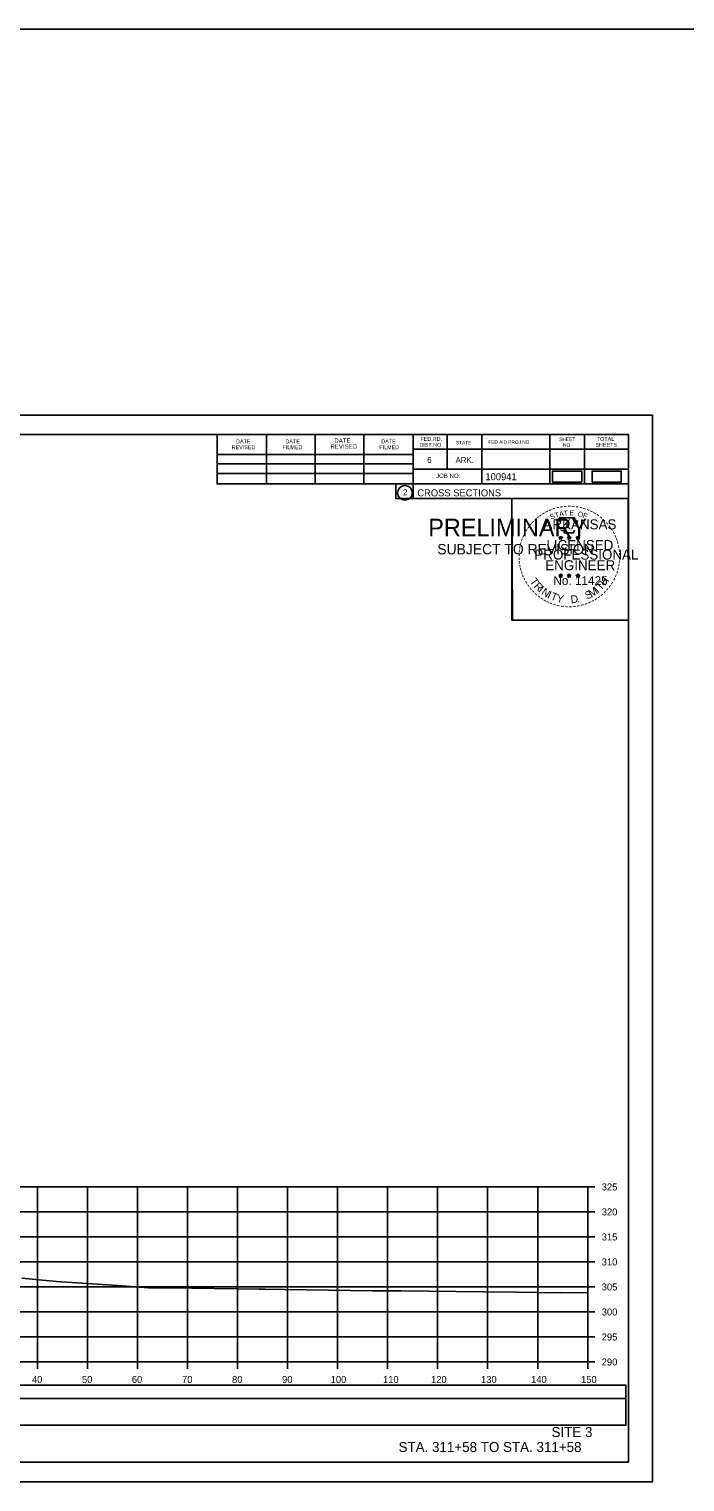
# Model space of a CAD drawing. Extents: x 1370538 to 1372872, y 376220 to 381127.
# Drawn here: x 1370746.9 to 1370878, y 378277.5 to 378568.1 of the extents above; entities that cross this region are included whole.
import ezdxf

# ---------------------------------------------------------------- set-up
doc = ezdxf.new("R2010")
doc.units = 0
for name, color, linetype in [('Default', 7, 'Continuous'), ('R_Border Notes', 7, 'Continuous'), ('R_Border PE', 7, 'Continuous'), ('R_Border Prem', 7, 'Continuous'), ('R_Dimension', 7, 'Continuous'), ('R_Grid', 7, 'Continuous'), ('R_Horz Alg Annot', 7, 'Continuous'), ('R_No Plot', 7, 'Continuous'), ('R_Proposed Road', 7, 'Continuous'), ('T_Indications', 7, 'Continuous'), ('T_Notes', 7, 'Continuous')]:
    doc.layers.add(name, color=color, linetype=linetype)

msp = doc.modelspace()

# ---------------------------------------------------------------- linework, layer by layer
at = {"layer": 'Default'}
for points in [[(1370851.6, 378477.48), (1370857.43, 378477.48), (1370857.43, 378479.67), (1370851.6, 378479.67)], [(1370859.47, 378477.48), (1370865.3, 378477.48), (1370865.3, 378479.67), (1370859.47, 378479.67)]]:
    msp.add_lwpolyline(points, close=True, dxfattribs=at)
at = {"layer": 'R_Border Notes'}
for p, q in [((1370550.61, 378486.99), (1370866.79, 378486.99)), ((1370784.53, 378477.11), (1370784.53, 378486.99)), ((1370794.39, 378477.11), (1370794.39, 378486.79)), ((1370804.15, 378477.11), (1370804.15, 378486.79)), ((1370813.83, 378477.11), (1370813.83, 378486.79)), ((1370823.69, 378486.99), (1370823.69, 378474.19)), ((1370830.53, 378486.99), (1370830.53, 378480.05)), ((1370837.47, 378486.99), (1370837.47, 378477.11)), ((1370851.05, 378486.99), (1370851.05, 378477.11)), ((1370857.99, 378486.99), (1370857.99, 378477.11)), ((1370866.79, 378281.53), (1370866.79, 378486.99)), ((1370866.79, 378484.05), (1370823.69, 378484.05)), ((1370866.79, 378484.07), (1370866.79, 378484.07)), ((1370784.53, 378482.97), (1370823.69, 378482.97)), ((1370784.53, 378481.11), (1370823.69, 378481.11)), ((1370784.53, 378477.11), (1370784.53, 378479.17)), ((1370784.53, 378479.17), (1370823.69, 378479.17)), ((1370866.79, 378480.05), (1370823.69, 378480.05)), ((1370826.65, 378480.05), (1370866.79, 378480.05)), ((1370866.79, 378477.11), (1370784.53, 378477.11)), ((1370823.69, 378474.19), (1370866.79, 378474.19)), ((1370866.79, 378281.53), (1370550.61, 378281.53))]:
    msp.add_line(p, q, dxfattribs=at)
msp.add_circle((1370822.07, 378475.32), 1.47, dxfattribs=at)
at = {"layer": 'R_Border Prem'}
for p, q in [((1370858.61, 378301.53), (1370858.61, 378336.53)), ((1370860.01, 378336.53), (1370858.61, 378336.53)), ((1370860.01, 378331.53), (1370858.61, 378331.53)), ((1370860.01, 378326.53), (1370858.61, 378326.53)), ((1370860.01, 378321.53), (1370858.61, 378321.53)), ((1370860.01, 378316.53), (1370858.61, 378316.53)), ((1370860.01, 378311.53), (1370858.61, 378311.53)), ((1370860.01, 378306.53), (1370858.61, 378306.53)), ((1370558.61, 378301.53), (1370858.61, 378301.53)), ((1370748.61, 378300.13), (1370748.61, 378301.53)), ((1370758.61, 378300.13), (1370758.61, 378301.53)), ((1370768.61, 378300.13), (1370768.61, 378301.53)), ((1370778.61, 378300.13), (1370778.61, 378301.53)), ((1370788.61, 378300.13), (1370788.61, 378301.53)), ((1370798.61, 378300.13), (1370798.61, 378301.53)), ((1370808.61, 378300.13), (1370808.61, 378301.53)), ((1370818.61, 378300.13), (1370818.61, 378301.53)), ((1370828.61, 378300.13), (1370828.61, 378301.53)), ((1370838.61, 378300.13), (1370838.61, 378301.53)), ((1370848.61, 378300.13), (1370848.61, 378301.53)), ((1370858.61, 378300.13), (1370858.61, 378301.53)), ((1370860.01, 378301.53), (1370858.61, 378301.53))]:
    msp.add_line(p, q, dxfattribs=at)
at = {"layer": 'R_Dimension'}
msp.add_lwpolyline([(1370745.53, 378318.32), (1370752.4, 378317.65), (1370764.6, 378316.84), (1370770.84, 378316.39), (1370773.57, 378316.37), (1370774.95, 378316.34), (1370792.94, 378316.11), (1370794.17, 378316.08), (1370797.97, 378316.03), (1370815.62, 378315.79), (1370821.37, 378315.74), (1370837.81, 378315.53), (1370844.44, 378315.47), (1370853.03, 378315.38), (1370853.24, 378315.4), (1370858.61, 378315.34)], dxfattribs=at)
at = {"layer": 'R_Grid'}
for p, q in [((1370558.61, 378336.53), (1370858.61, 378336.53)), ((1370748.61, 378301.53), (1370748.61, 378336.53)), ((1370758.61, 378301.53), (1370758.61, 378336.53)), ((1370768.61, 378301.53), (1370768.61, 378336.53)), ((1370778.61, 378301.53), (1370778.61, 378336.53)), ((1370788.61, 378301.53), (1370788.61, 378336.53)), ((1370798.61, 378301.53), (1370798.61, 378336.53)), ((1370808.61, 378301.53), (1370808.61, 378336.53)), ((1370818.61, 378301.53), (1370818.61, 378336.53)), ((1370828.61, 378301.53), (1370828.61, 378336.53)), ((1370838.61, 378301.53), (1370838.61, 378336.53)), ((1370848.61, 378301.53), (1370848.61, 378336.53)), ((1370858.61, 378301.53), (1370858.61, 378336.53)), ((1370558.61, 378331.53), (1370858.61, 378331.53)), ((1370558.61, 378326.53), (1370858.61, 378326.53)), ((1370558.61, 378321.53), (1370858.61, 378321.53)), ((1370558.61, 378316.53), (1370858.61, 378316.53)), ((1370558.61, 378311.53), (1370858.61, 378311.53)), ((1370558.61, 378306.53), (1370858.61, 378306.53)), ((1370558.61, 378301.53), (1370858.61, 378301.53))]:
    msp.add_line(p, q, dxfattribs=at)
at = {"layer": 'R_Horz Alg Annot'}
for points in [[(1370551.13, 378294.21), (1370866.25, 378294.21), (1370866.25, 378296.92), (1370551.13, 378296.92)], [(1370551.13, 378288.89), (1370866.25, 378288.89), (1370866.25, 378294.21), (1370551.13, 378294.21)]]:
    msp.add_lwpolyline(points, close=True, dxfattribs=at)
at = {"layer": 'R_No Plot'}
for p, q in [((1370538.2, 378568.06), (1372871.58, 378568.06)), ((1370538.21, 378490.88), (1370871.54, 378490.88)), ((1370842.82, 378451.73), (1370842.82, 378451.73)), ((1370538.21, 378277.55), (1370871.54, 378277.55))]:
    msp.add_line(p, q, dxfattribs=at)
for points in [[(1370538.2, 378490.88), (1370871.54, 378490.88), (1370871.54, 378277.54), (1370538.2, 378277.54)], [(1370784.53, 378486.99), (1370784.53, 378477.11), (1370820.26, 378477.11), (1370820.26, 378474.19), (1370843.46, 378474.19), (1370843.46, 378449.85), (1370866.79, 378449.85), (1370866.79, 378281.53), (1370550.61, 378281.53), (1370550.61, 378486.99)], [(1370843.46, 378474.19), (1370866.67, 378474.19), (1370866.79, 378449.85), (1370843.58, 378449.85)]]:
    msp.add_lwpolyline(points, close=True, dxfattribs=at)
at = {"layer": 'T_Indications'}
for p, q in [((1370852.87, 378466.44), (1370853.22, 378466.33)), ((1370852.87, 378466.44), (1370853.12, 378466.4)), ((1370852.87, 378466.44), (1370853.11, 378466.32)), ((1370853, 378466.03), (1370853.22, 378466.33)), ((1370853, 378466.03), (1370853.13, 378466.28)), ((1370853, 378466.03), (1370853.22, 378466.25)), ((1370853.22, 378466.69), (1370853.18, 378466.44)), ((1370853.22, 378466.33), (1370853.22, 378466.69)), ((1370853.22, 378466.69), (1370853.27, 378466.44)), ((1370853.57, 378466.44), (1370853.22, 378466.33)), ((1370853.43, 378466.03), (1370853.22, 378466.33)), ((1370853.43, 378466.03), (1370853.22, 378466.25)), ((1370853.57, 378466.44), (1370853.28, 378466.39)), ((1370853.43, 378466.03), (1370853.3, 378466.32)), ((1370853.57, 378466.44), (1370853.36, 378466.34)), ((1370854.54, 378466.44), (1370854.89, 378466.33)), ((1370854.54, 378466.44), (1370854.79, 378466.4)), ((1370854.54, 378466.44), (1370854.78, 378466.32)), ((1370854.67, 378466.03), (1370854.89, 378466.33)), ((1370854.67, 378466.03), (1370854.8, 378466.28)), ((1370854.67, 378466.03), (1370854.89, 378466.25)), ((1370854.89, 378466.69), (1370854.85, 378466.44)), ((1370854.89, 378466.33), (1370854.89, 378466.69)), ((1370854.89, 378466.69), (1370854.94, 378466.44)), ((1370855.24, 378466.44), (1370854.89, 378466.33)), ((1370855.1, 378466.03), (1370854.89, 378466.33)), ((1370855.1, 378466.03), (1370854.89, 378466.25)), ((1370855.24, 378466.44), (1370854.95, 378466.39)), ((1370855.1, 378466.03), (1370854.97, 378466.32)), ((1370855.24, 378466.44), (1370855.03, 378466.34)), ((1370856.31, 378466.43), (1370856.65, 378466.32)), ((1370856.31, 378466.43), (1370856.56, 378466.38)), ((1370856.31, 378466.43), (1370856.54, 378466.31)), ((1370856.44, 378466.02), (1370856.65, 378466.32)), ((1370856.44, 378466.02), (1370856.56, 378466.26)), ((1370856.44, 378466.02), (1370856.65, 378466.24)), ((1370856.65, 378466.68), (1370856.61, 378466.43)), ((1370856.65, 378466.32), (1370856.65, 378466.68)), ((1370856.65, 378466.68), (1370856.7, 378466.43)), ((1370857, 378466.43), (1370856.65, 378466.32)), ((1370856.87, 378466.02), (1370856.65, 378466.32)), ((1370856.87, 378466.02), (1370856.65, 378466.23)), ((1370857, 378466.43), (1370856.72, 378466.38)), ((1370856.87, 378466.02), (1370856.73, 378466.31)), ((1370857, 378466.43), (1370856.8, 378466.33)), ((1370852.87, 378458.87), (1370853.22, 378458.76)), ((1370852.87, 378458.87), (1370853.12, 378458.82)), ((1370852.87, 378458.87), (1370853.1, 378458.75)), ((1370853, 378458.46), (1370853.22, 378458.76)), ((1370853, 378458.46), (1370853.13, 378458.7)), ((1370853, 378458.46), (1370853.21, 378458.68)), ((1370853.22, 378459.12), (1370853.18, 378458.87)), ((1370853.43, 378458.46), (1370853.21, 378458.67)), ((1370853.22, 378458.76), (1370853.22, 378459.12)), ((1370853.22, 378459.12), (1370853.27, 378458.87)), ((1370853.56, 378458.87), (1370853.22, 378458.76)), ((1370853.43, 378458.46), (1370853.22, 378458.76)), ((1370853.56, 378458.87), (1370853.28, 378458.82)), ((1370853.43, 378458.46), (1370853.29, 378458.75)), ((1370853.56, 378458.87), (1370853.36, 378458.77)), ((1370854.54, 378458.87), (1370854.89, 378458.76)), ((1370854.54, 378458.87), (1370854.79, 378458.82)), ((1370854.54, 378458.87), (1370854.77, 378458.75)), ((1370854.67, 378458.46), (1370854.89, 378458.76)), ((1370854.67, 378458.46), (1370854.8, 378458.7)), ((1370854.67, 378458.46), (1370854.88, 378458.68)), ((1370854.89, 378459.12), (1370854.84, 378458.87)), ((1370855.1, 378458.46), (1370854.88, 378458.67)), ((1370854.89, 378458.76), (1370854.89, 378459.12)), ((1370854.89, 378459.12), (1370854.93, 378458.87)), ((1370855.23, 378458.87), (1370854.89, 378458.76)), ((1370855.1, 378458.46), (1370854.89, 378458.76)), ((1370855.23, 378458.87), (1370854.95, 378458.82)), ((1370855.1, 378458.46), (1370854.96, 378458.75)), ((1370855.23, 378458.87), (1370855.03, 378458.77)), ((1370856.3, 378458.86), (1370856.65, 378458.75)), ((1370856.3, 378458.86), (1370856.56, 378458.81)), ((1370856.3, 378458.86), (1370856.54, 378458.74)), ((1370856.44, 378458.45), (1370856.65, 378458.75)), ((1370856.44, 378458.45), (1370856.56, 378458.69)), ((1370856.44, 378458.45), (1370856.65, 378458.67)), ((1370856.65, 378459.11), (1370856.61, 378458.86)), ((1370856.65, 378458.75), (1370856.65, 378459.11)), ((1370856.65, 378459.11), (1370856.7, 378458.86)), ((1370857, 378458.86), (1370856.65, 378458.75)), ((1370856.87, 378458.45), (1370856.65, 378458.75)), ((1370856.87, 378458.45), (1370856.65, 378458.66)), ((1370857, 378458.86), (1370856.71, 378458.81)), ((1370856.87, 378458.45), (1370856.73, 378458.74)), ((1370857, 378458.86), (1370856.8, 378458.76))]:
    msp.add_line(p, q, dxfattribs=at)
for points in [[(1370852.91, 378470.32), (1370853.18, 378469.49)], [(1370856.42, 378469.4), (1370856.57, 378469.68), (1370855.88, 378469.66), (1370856.03, 378470.32), (1370852.91, 378470.32)], [(1370853.22, 378466.69), (1370853.43, 378466.03), (1370852.87, 378466.44), (1370853.57, 378466.44), (1370853, 378466.03), (1370853.22, 378466.69)], [(1370853.4, 378467.9), (1370853.4, 378467.81), (1370853.97, 378467.79), (1370853.91, 378467.32), (1370855.78, 378467.32), (1370855.98, 378467.85)], [(1370854.89, 378466.69), (1370855.1, 378466.03), (1370854.54, 378466.44), (1370855.24, 378466.44), (1370854.67, 378466.03), (1370854.89, 378466.69)], [(1370856.65, 378466.68), (1370856.87, 378466.02), (1370856.31, 378466.43), (1370857, 378466.43), (1370856.44, 378466.02), (1370856.65, 378466.68)], [(1370853.22, 378459.12), (1370853.43, 378458.46), (1370852.87, 378458.87), (1370853.56, 378458.87), (1370853, 378458.46), (1370853.22, 378459.12)], [(1370854.89, 378459.12), (1370855.1, 378458.46), (1370854.54, 378458.87), (1370855.23, 378458.87), (1370854.67, 378458.46), (1370854.89, 378459.12)], [(1370856.65, 378459.11), (1370856.87, 378458.45), (1370856.3, 378458.86), (1370857, 378458.86), (1370856.44, 378458.45), (1370856.65, 378459.11)]]:
    msp.add_lwpolyline(points, dxfattribs=at)
for centre, radius in [((1370853.22, 378466.33), 0.172), ((1370853.22, 378466.33), 0.145), ((1370853.22, 378466.33), 0.116), ((1370853.22, 378466.33), 0.0991), ((1370853.22, 378466.33), 0.0747), ((1370853.22, 378466.33), 0.0495), ((1370853.22, 378466.33), 0.0296), ((1370854.89, 378466.33), 0.172), ((1370854.89, 378466.33), 0.145), ((1370854.89, 378466.33), 0.116), ((1370854.89, 378466.33), 0.0991), ((1370854.89, 378466.33), 0.0747), ((1370854.89, 378466.33), 0.0495), ((1370854.89, 378466.33), 0.0296), ((1370856.65, 378466.32), 0.172), ((1370856.65, 378466.32), 0.145), ((1370856.65, 378466.32), 0.116), ((1370856.65, 378466.32), 0.0991), ((1370856.65, 378466.32), 0.0747), ((1370856.65, 378466.32), 0.0495), ((1370856.65, 378466.32), 0.0296), ((1370853.22, 378458.76), 0.172), ((1370853.22, 378458.76), 0.145), ((1370853.22, 378458.76), 0.116), ((1370853.22, 378458.76), 0.0991), ((1370853.22, 378458.76), 0.0747), ((1370853.22, 378458.76), 0.0495), ((1370853.22, 378458.76), 0.0296), ((1370854.88, 378458.76), 0.172), ((1370854.88, 378458.76), 0.145), ((1370854.88, 378458.76), 0.116), ((1370854.88, 378458.76), 0.0991), ((1370854.88, 378458.76), 0.0747), ((1370854.88, 378458.76), 0.0495), ((1370854.88, 378458.76), 0.0296), ((1370856.65, 378458.75), 0.172), ((1370856.65, 378458.75), 0.145), ((1370856.65, 378458.75), 0.116), ((1370856.65, 378458.75), 0.0991), ((1370856.65, 378458.75), 0.0747), ((1370856.65, 378458.75), 0.0495), ((1370856.65, 378458.75), 0.0296)]:
    msp.add_circle(centre, radius, dxfattribs=at)

# ---------------------------------------------------------------- texts
at = {"layer": 'R_Border Notes'}
for s, height, p in [('REVISED', 0.782, (1370787.45, 378484.05)), ('DATE', 0.782, (1370788.33, 378485.23)), ('FILMED', 0.782, (1370797.61, 378484.05)), ('DATE', 0.782, (1370798.19, 378485.23)), ('REVISED', 0.879, (1370807.19, 378484.15)), ('DATE', 0.879, (1370807.97, 378485.33)), ('FILMED', 0.782, (1370816.95, 378484.05)), ('DATE', 0.782, (1370817.35, 378485.23)), ('DIST.NO.', 0.782, (1370824.97, 378484.53)), ('FED.RD.', 0.782, (1370825.17, 378485.71)), ('STATE', 0.684, (1370832.29, 378485.03)), ('FED.AID PROJ.NO.', 0.684, (1370838.75, 378485.13)), ('SHEET', 0.684, (1370852.91, 378485.71)), ('NO.', 0.684, (1370853.69, 378484.53)), ('SHEETS', 0.782, (1370860.15, 378484.53)), ('TOTAL', 0.782, (1370860.43, 378485.71)), ('6', 1.17, (1370826.53, 378481.31)), ('ARK.', 1.172, (1370832.19, 378481.31)), ('JOB NO.', 0.879, (1370828.29, 378478.29)), ('100941', 1.4, (1370838.16, 378477.85)), ('2', 1.17, (1370821.69, 378474.84)), ('CROSS SECTIONS', 1.4, (1370824.55, 378474.62))]:
    msp.add_text(s, height=height, rotation=360, dxfattribs=at).set_placement(p)
at = {"layer": 'R_Border PE'}
for s, p in [('325', (1370861.41, 378335.83)), ('320', (1370861.41, 378330.83)), ('315', (1370861.41, 378325.83)), ('310', (1370861.41, 378320.83)), ('305', (1370861.41, 378315.83)), ('300', (1370861.41, 378310.83)), ('295', (1370861.41, 378305.83)), ('290', (1370861.41, 378300.83)), ('40', (1370747.52, 378297.33)), ('50', (1370757.52, 378297.33)), ('60', (1370767.49, 378297.33)), ('70', (1370777.52, 378297.33)), ('80', (1370787.52, 378297.33)), ('90', (1370797.52, 378297.33)), ('100', (1370807.23, 378297.33)), ('110', (1370817.69, 378297.33)), ('120', (1370827.29, 378297.33)), ('130', (1370837.29, 378297.33)), ('140', (1370847.29, 378297.33)), ('150', (1370857.29, 378297.33))]:
    msp.add_text(s, height=1.4, dxfattribs=at).set_placement(p)
at = {"layer": 'R_Proposed Road'}
for s, p in [('SITE 3', (1370851.38, 378286.53)), ('STA. 311+58 TO STA. 311+58', (1370820.8, 378283.53))]:
    msp.add_text(s, height=2, dxfattribs=at).set_placement(p)
at = {"layer": 'T_Indications'}
for s, height, rotation, p in [('-', 1.6, 24.3072, (1370851.03, 378471.18)), ('-', 1.6, 19.1761, (1370851.66, 378471.45)), ('-', 1.6, 13.6301, (1370852.41, 378471.69)), ('-', 1.6, 10.2193, (1370853.09, 378471.85)), ('-', 1.6, 5.8968, (1370853.82, 378471.96)), ('-', 1.6, 0.1862, (1370854.59, 378472.03)), ('-', 1.6, 357.743, (1370855.31, 378472.02)), ('-', 1.6, 352.1617, (1370856.06, 378471.96)), ('-', 1.6, 347.2049, (1370856.78, 378471.85)), ('-', 1.6, 342.3362, (1370857.41, 378471.69)), ('-', 1.6, 337.8551, (1370858.15, 378471.47)), ('-', 1.6, 50.6142, (1370847.46, 378468.34)), ('-', 1.6, 48.423, (1370847.86, 378468.82)), ('-', 1.6, 42.9622, (1370848.31, 378469.3)), ('-', 1.6, 38.9507, (1370848.74, 378469.72)), ('-', 1.6, 36.2317, (1370849.22, 378470.09)), ('-', 1.6, 34.0636, (1370849.8, 378470.49)), ('ARKANSAS', 2, 360, (1370849.77, 378468.03)), ('-', 1.6, 28.7918, (1370850.39, 378470.86)), ('S', 1, 21.594, (1370851.27, 378470)), ('T', 1, 16.4036, (1370852.18, 378470.33)), ('A', 1, 11.2132, (1370853.01, 378470.58)), ('T', 1, 6.0228, (1370853.86, 378470.74)), ('E', 1, 0.8323, (1370854.96, 378470.85)), ('O', 1, 350.4515, (1370856.57, 378470.64)), ('F', 1, 340.0707, (1370857.52, 378470.42)), ('-', 1.6, 334.1211, (1370858.78, 378471.2)), ('-', 1.6, 329.6409, (1370859.36, 378470.92)), ('-', 1.6, 325.8627, (1370860, 378470.55)), ('-', 1.6, 320.5297, (1370860.61, 378470.13)), ('-', 1.6, 315.5786, (1370861.21, 378469.64)), ('-', 1.6, 309.8797, (1370861.78, 378469.09)), ('-', 1.6, 72.3945, (1370845.93, 378465.39)), ('-', 1.6, 67.7743, (1370846.15, 378466.02)), ('-', 1.6, 62.8713, (1370846.41, 378466.63)), ('-', 1.6, 58.0706, (1370846.72, 378467.24)), ('-', 1.6, 54.2325, (1370847.05, 378467.77)), ('DWB', 0.01, 360, (1370853.21, 378466.32)), ('DWB', 0.01, 360, (1370854.88, 378466.32)), ('DWB', 0.01, 360, (1370856.64, 378466.31)), ('-', 1.6, 306.6522, (1370862.3, 378468.49)), ('-', 1.4, 303.6753, (1370862.79, 378467.92)), ('-', 1.6, 299.6684, (1370863.11, 378467.31)), ('-', 1.6, 294.6628, (1370863.43, 378466.7)), ('-', 1.6, 290.5728, (1370863.69, 378466.12)), ('-', 1.6, 85.1863, (1370845.52, 378463.27)), ('-', 1.6, 81.2013, (1370845.6, 378463.96)), ('-', 1.6, 75.461, (1370845.73, 378464.67)), ('PROFESSIONAL', 2, 360, (1370847.94, 378461.98)), ('LICENSED', 2, 360, (1370850.36, 378463.88)), ('-', 1.6, 285.1233, (1370863.92, 378465.54)), ('-', 1.6, 280.5493, (1370864.12, 378464.8)), ('-', 1.6, 276.5962, (1370864.28, 378464.03)), ('-', 1.6, 94.1959, (1370845.53, 378461.84)), ('-', 1.6, 89.0622, (1370845.5, 378462.57)), ('-', 1.6, 98.9479, (1370845.61, 378461.18)), ('-', 1.6, 101.7149, (1370845.74, 378460.44)), ('ENGINEER', 2, 360, (1370850.13, 378459.85)), ('-', 1.6, 255.7626, (1370864.18, 378460.68)), ('-', 1.6, 260.9953, (1370864.29, 378461.36)), ('-', 1.6, 263.5172, (1370864.36, 378462.01)), ('-', 1.6, 274.3301, (1370864.34, 378463.31)), ('-', 1.6, 269.9407, (1370864.38, 378462.68)), ('-', 1.6, 105.4578, (1370845.9, 378459.85)), ('-', 1.6, 109.0874, (1370846.12, 378459.22)), ('-', 1.6, 114.0643, (1370846.37, 378458.62)), ('-', 1.6, 115.7289, (1370846.68, 378458)), ('-', 1.6, 120.4471, (1370847.03, 378457.42)), ('T', 1.54, 306.0406, (1370846.98, 378457.6)), ('R', 1.54, 314.005, (1370847.74, 378456.55)), ('No. 11425', 1.757, 360, (1370851.75, 378456.9)), ('DWB', 0.01, 360, (1370853.2, 378458.75)), ('DWB', 0.01, 360, (1370854.87, 378458.75)), ('DWB', 0.01, 360, (1370856.64, 378458.74)), ('T', 1.54, 46.6444, (1370861.21, 378455.69)), ('H', 1.54, 54.6088, (1370862.1, 378456.63)), ('-', 1.6, 239.0712, (1370863.12, 378457.91)), ('-', 1.6, 244.6197, (1370863.51, 378458.66)), ('-', 1.6, 247.8887, (1370863.77, 378459.29)), ('-', 1.6, 252.8681, (1370864, 378459.96)), ('-', 1.6, 125.8934, (1370847.44, 378456.86)), ('-', 1.6, 130.7181, (1370847.9, 378456.3)), ('-', 1.6, 134.2238, (1370848.42, 378455.76)), ('-', 1.6, 138.9338, (1370848.94, 378455.29)), ('-', 1.6, 144.6463, (1370849.5, 378454.89)), ('I', 1.54, 321.9694, (1370848.64, 378455.62)), ('N', 1.54, 326.5002, (1370849.21, 378455.14)), ('I', 1.54, 335.3603, (1370850.41, 378454.36)), ('T', 1.54, 339.8912, (1370851.08, 378454.03)), ('Y', 1.54, 347.8556, (1370852.29, 378453.58)), ('D', 1.54, 6.3969, (1370855.28, 378453.23)), ('S', 1.54, 26.9312, (1370858.52, 378453.96)), ('M', 1.54, 32.6563, (1370859.36, 378454.36)), ('I', 1.54, 42.1136, (1370860.64, 378455.21)), ('-', 1.6, 215.7363, (1370860.74, 378455.14)), ('-', 1.6, 221.0851, (1370861.28, 378455.62)), ('-', 1.6, 225.7653, (1370861.81, 378456.13)), ('-', 1.6, 231.2538, (1370862.29, 378456.69)), ('-', 1.6, 233.8452, (1370862.72, 378457.26)), ('-', 1.6, 148.0898, (1370850.06, 378454.52)), ('-', 1.6, 151.5704, (1370850.64, 378454.19)), ('-', 1.6, 154.6002, (1370851.16, 378453.95)), ('-', 1.6, 158.5612, (1370851.78, 378453.69)), ('-', 1.6, 162.7983, (1370852.47, 378453.48)), ('-', 1.6, 167.5555, (1370853.19, 378453.31)), ('-', 1.6, 173.1155, (1370853.96, 378453.2)), ('-', 1.6, 176.5183, (1370854.71, 378453.15)), ('-', 1.6, 181.5918, (1370855.45, 378453.17)), ('-', 1.6, 185.8167, (1370856.26, 378453.25)), ('-', 1.6, 191.2858, (1370856.99, 378453.38)), ('.', 1.54, 13.7642, (1370856.47, 378453.35)), ('-', 1.6, 195.4743, (1370857.72, 378453.58)), ('-', 1.6, 200.7184, (1370858.4, 378453.82)), ('-', 1.6, 204.2516, (1370859.02, 378454.09)), ('-', 1.6, 207.3568, (1370859.64, 378454.41)), ('-', 1.6, 212.2491, (1370860.2, 378454.76))]:
    msp.add_text(s, height=height, rotation=rotation, dxfattribs=at).set_placement(p)
at = {"layer": 'T_Notes'}
for s, height, p in [('PRELIMINARY', 3.5, (1370826.74, 378466.65)), ('DWB', 0.01, (1370827.48, 378468.5)), ('SUBJECT TO REVISION', 2.0751, (1370828.55, 378463.02))]:
    msp.add_text(s, height=height, rotation=360, dxfattribs=at).set_placement(p)

doc.saveas('drawing.dxf')
